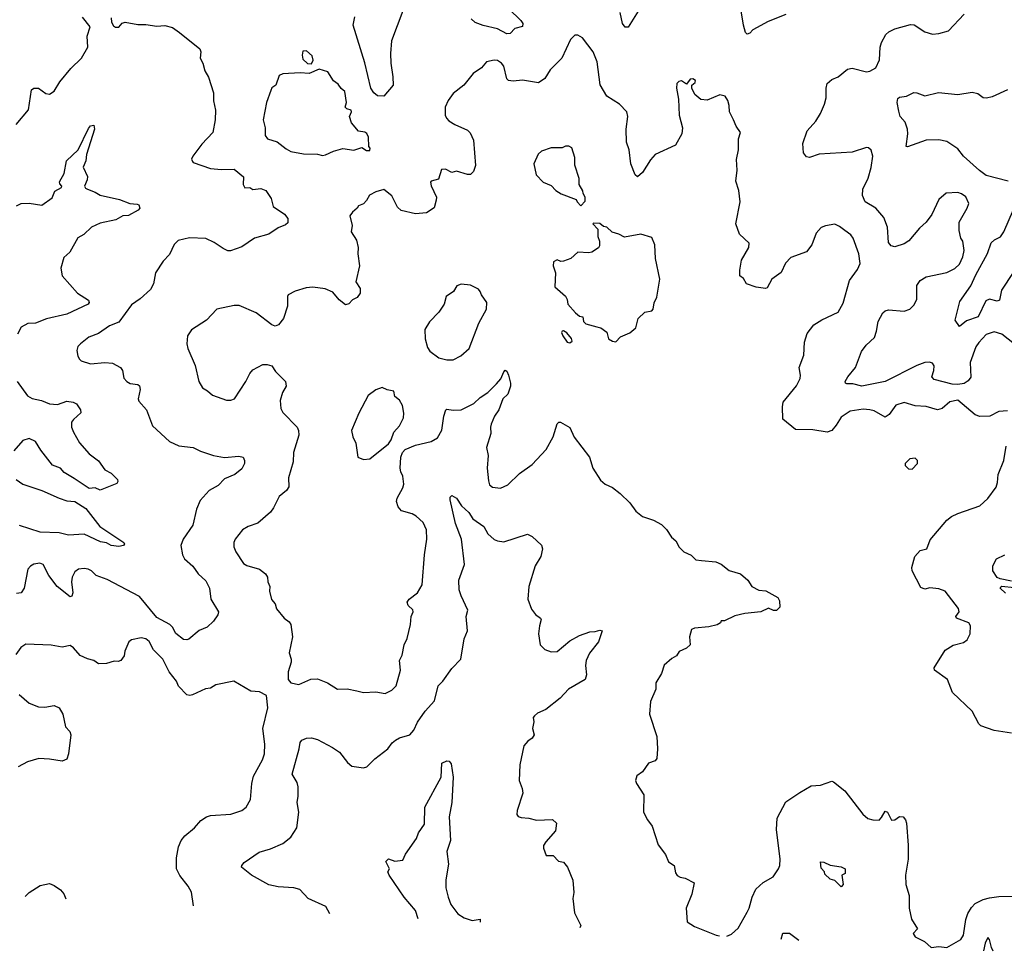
# Model space of a CAD drawing. Extents: x 1690054 to 1842981, y 782881 to 914114.
# Tile 435 of 656: x 1780595 to 1786840, y 785842 to 791750. Entities that reach past the tile are written whole.
import ezdxf

# ---------------------------------------------------------------- set-up
doc = ezdxf.new("R2010")
doc.units = 0

msp = doc.modelspace()

# ---------------------------------------------------------------- linework, layer by layer
at = {"layer": '0CON10XD'}
for points in [[(1784591.5, 791925), (1784455, 791702.5), (1784435, 791703.3), (1784418, 791725), (1784402.7, 791795)], [(1783025, 791805.6), (1782954.1, 791615), (1782946.9, 791535), (1782948.6, 791475), (1782962.3, 791387.7), (1782964, 791335), (1782905.5, 791264.5), (1782865, 791267.5), (1782840.9, 791285), (1782823.1, 791315), (1782785, 791476.7), (1782710, 791715), (1782721.3, 791768.7)], [(1783698.1, 791818.1), (1783774.3, 791745), (1783787.1, 791725), (1783784, 791706), (1783735, 791694.2), (1783705, 791662), (1783685, 791660), (1783625, 791692.2), (1783535, 791712.9), (1783485, 791732.5), (1783459.2, 791755)], [(1785455, 791783.3), (1785341.7, 791738.3), (1785245.6, 791684.4), (1785225, 791663.3), (1785208.3, 791658.3), (1785198.3, 791668.3), (1785185.9, 791715.9), (1785171.9, 791805)], [(1786905, 789691.1), (1786825, 789755.5), (1786775, 789770.6), (1786725, 789753.1), (1786677.9, 789702.1), (1786660, 789675), (1786623.5, 789575), (1786626.4, 789483.6), (1786609.5, 789460.5), (1786585, 789443.6), (1786545, 789435.3), (1786508, 789438), (1786395, 789468.1), (1786380, 789485), (1786393.1, 789525), (1786394.3, 789555), (1786385, 789570.8), (1786365, 789577.5), (1786335, 789575.4), (1786285, 789556.9), (1786085, 789454.6), (1785935.5, 789425.5), (1785879.8, 789439.8), (1785841.2, 789441.2), (1785832.5, 789445), (1785831.2, 789455), (1785847.5, 789485), (1785896, 789545), (1785934.4, 789645.6), (1785962.9, 789685), (1786015.8, 789735), (1786030, 789775), (1786040, 789835), (1786069.5, 789890.5), (1786085, 789903.8), (1786105, 789910), (1786205, 789901.9), (1786241.2, 789915), (1786265, 789940), (1786284.3, 789975), (1786284, 790065), (1786305, 790096.2), (1786345, 790118), (1786475, 790147.5), (1786525, 790171.4), (1786555, 790199.2), (1786577.3, 790245), (1786584.5, 790285), (1786575.6, 790345), (1786564.5, 790365), (1786552.6, 790412.6), (1786553.1, 790465), (1786603.8, 790555), (1786614, 790585), (1786595, 790626.7), (1786567.5, 790645), (1786545, 790654), (1786470.9, 790649.1), (1786425, 790610), (1786380.8, 790515), (1786345, 790466), (1786302.8, 790427.2), (1786235, 790348), (1786205, 790329.2), (1786145, 790310), (1786121.2, 790315), (1786105, 790336.7), (1786099.1, 790435), (1786075.5, 790495), (1786024.6, 790554.6), (1785956.7, 790595), (1785940, 790635), (1785942.5, 790675), (1785975.5, 790744.5), (1785995, 790812.5), (1786005.8, 790885), (1785995, 790923.3), (1785977.7, 790937.7), (1785965, 790940), (1785875, 790908.6), (1785666.4, 790896.4), (1785605, 790875.8), (1785585, 790880), (1785566.7, 790905), (1785562, 790965), (1785590, 791045), (1785644.4, 791105.6), (1785674.5, 791155.5), (1785699.4, 791215), (1785710.6, 791255), (1785709.2, 791315), (1785715.8, 791345), (1785745, 791370), (1785785, 791387.1), (1785846.2, 791436.2), (1785875, 791441.4), (1785965, 791418.8), (1785987.3, 791422.7), (1786025.7, 791444.3), (1786048.1, 791495), (1786053.1, 791575), (1786060.6, 791605), (1786087.5, 791655), (1786107.6, 791672.4), (1786145, 791690.8), (1786245, 791720), (1786267.7, 791717.7), (1786335, 791673.8), (1786385, 791658.8), (1786425, 791661.2), (1786485, 791680), (1786585, 791783.8)], [(1780574, 791085), (1780651.7, 791178.3), (1780670, 791305), (1780686.1, 791316.1), (1780715, 791315.8), (1780761.7, 791281.7), (1780785, 791278.1), (1780815, 791296), (1780849.2, 791355), (1780919.8, 791440.2), (1780986.9, 791505), (1781027.9, 791575), (1781024.1, 791645.9), (1781041.8, 791705), (1780994, 791765)], [(1781175, 791762.5), (1781177.5, 791735), (1781190.7, 791710.7), (1781203, 791703), (1781225, 791703.3), (1781245, 791726.7), (1781265, 791733.3), (1781345, 791718.8), (1781395, 791719.2), (1781465, 791708), (1781515, 791712), (1781565, 791701.2), (1781608.6, 791668.6), (1781737.1, 791565), (1781744.3, 791545), (1781740, 791505), (1781756.9, 791475), (1781768.6, 791425), (1781792.5, 791385), (1781824.5, 791285), (1781825.4, 791235), (1781836.7, 791176.7), (1781835.6, 791114.4), (1781819.4, 791035), (1781749.7, 790960.3), (1781694.2, 790885), (1781685.8, 790865), (1781690.3, 790850.3), (1781695, 790843.3), (1781805, 790806), (1781875, 790799.2), (1781955, 790800.8), (1782014, 790754), (1782013.3, 790705), (1782023.7, 790683.7), (1782055, 790686.2), (1782075, 790673.8), (1782125, 790678.8), (1782156.1, 790666.1), (1782190, 790615), (1782202.5, 790565), (1782275, 790516.2), (1782295, 790490), (1782295, 790462.5), (1782280.7, 790449.3), (1782235, 790428.8), (1782175, 790389.2), (1782085.5, 790364.5), (1782005, 790310), (1781933, 790283), (1781915, 790283.3), (1781885, 790298), (1781827.8, 790337.8), (1781775, 790361.9), (1781673.2, 790366.8), (1781601.4, 790348.6), (1781575, 790323.3), (1781545, 790260), (1781505, 790217.5), (1781455.7, 790145), (1781444.3, 790075), (1781425, 790038.8), (1781360.2, 789979.8), (1781305, 789942), (1781225, 789832.5), (1781165, 789809.1), (1781095, 789759.6), (1781033.8, 789736.2), (1780980, 789695), (1780965, 789677.5), (1780958.3, 789651.7), (1780963.8, 789615), (1780975, 789597.5), (1780986.1, 789586.1), (1781045, 789567.5), (1781135, 789575.6), (1781185, 789571.9), (1781235, 789543.8), (1781248, 789525), (1781256.1, 789476.1), (1781274.3, 789454.3), (1781295, 789442), (1781345, 789436.7), (1781355, 789427.5), (1781360, 789405), (1781346.7, 789345), (1781350.8, 789330.8), (1781400, 789275), (1781438, 789175), (1781545.8, 789075.8), (1781605, 789047.1), (1781695, 789035.8), (1781742.6, 789012.6), (1781825, 788986.9), (1781893.4, 788973.4), (1781985, 788981.2), (1782012.5, 788975), (1782021.2, 788955), (1782021.2, 788935), (1782005, 788901.2), (1781960, 788865), (1781895, 788837.5), (1781853.4, 788796.6), (1781798, 788765), (1781739.1, 788700.9), (1781716.1, 788646.1), (1781692.9, 788545), (1781631.4, 788455), (1781616.9, 788415), (1781626.9, 788356.9), (1781641.3, 788331.3), (1781694.2, 788284.2), (1781728, 788235), (1781775, 788191.2), (1781798.1, 788145), (1781808.5, 788075), (1781855.7, 787995), (1781851.4, 787975), (1781825.4, 787934.6), (1781785, 787898), (1781733.9, 787876.1), (1781669.1, 787820.9), (1781655, 787816), (1781635, 787820), (1781585, 787857.1), (1781565, 787898), (1781548.6, 787915), (1781465, 787959.5), (1781355, 788091.5), (1781150.3, 788200.3), (1781080, 788225), (1781050.8, 788255), (1781028.8, 788265), (1781005, 788270.4), (1780968.8, 788265), (1780945, 788249.2), (1780928.9, 788215), (1780924.3, 788185), (1780932.9, 788115), (1780925.7, 788094.3), (1780915, 788090), (1780833.3, 788155), (1780780, 788225), (1780743.3, 788295), (1780724.1, 788304.1), (1780685, 788297.1), (1780663.8, 788285), (1780648, 788265), (1780624.2, 788145), (1780605, 788114), (1780575, 788110.8)], [(1786860, 789270), (1786805, 789266), (1786747.5, 789235), (1786685, 789232.5), (1786655, 789244.4), (1786545, 789337.2), (1786494.3, 789325.7), (1786446.4, 789283.6), (1786415, 789275.4), (1786345, 789296.1), (1786275, 789301.2), (1786205, 789322.5), (1786150.8, 789305), (1786109.5, 789245), (1786085, 789230), (1786015, 789268.2), (1785986.1, 789276.1), (1785945, 789278.8), (1785863.1, 789266.9), (1785805, 789230), (1785772.6, 789177.4), (1785745, 789144.2), (1785717, 789133), (1785625, 789148.6), (1785515, 789150), (1785436, 789216), (1785432.5, 789295), (1785437.1, 789325), (1785521.7, 789428.3), (1785544, 789475), (1785547.5, 789495), (1785538.8, 789545), (1785568.3, 789621.7), (1785573.1, 789705), (1785590.3, 789759.7), (1785632.5, 789815), (1785683, 789847), (1785785.7, 789894.3), (1785817, 789953), (1785858.1, 790095), (1785908.1, 790165), (1785926.3, 790203.7), (1785917.5, 790265), (1785880.8, 790365), (1785865.5, 790385.5), (1785827.5, 790412.5), (1785795, 790438), (1785765, 790452), (1785705, 790442.5), (1785678.8, 790431.2), (1785646, 790395), (1785618.3, 790321.7), (1785585, 790276.7), (1785485, 790241.2), (1785451.4, 790205), (1785424.3, 790145.7), (1785366.1, 790103.9), (1785335, 790050), (1785325, 790044), (1785265, 790052.5), (1785204.1, 790074.1), (1785185, 790107.5), (1785162.5, 790125), (1785162.3, 790162.3), (1785174, 790225), (1785218.8, 790305), (1785221.7, 790331.7), (1785159.3, 790389.3), (1785138, 790455), (1785164, 790595), (1785155.5, 790665.5), (1785138, 790725), (1785145.8, 790795.8), (1785142.3, 790862.3), (1785154.2, 790925), (1785154, 790995), (1785166.2, 791035), (1785138.8, 791075), (1785121.2, 791115), (1785097.5, 791165), (1785095.7, 791205), (1785087, 791237), (1785070, 791265), (1785035, 791273.8), (1784955, 791240), (1784915, 791243.3), (1784877.5, 791275), (1784857.5, 791315), (1784857.5, 791335), (1784878.8, 791351.2), (1784881.2, 791365), (1784865, 791374.2), (1784847.3, 791372.7), (1784825, 791340), (1784791.7, 791361.7), (1784775, 791357.5), (1784763.3, 791345), (1784761.2, 791315), (1784774, 791245), (1784778, 791145), (1784798, 791065), (1784793.8, 791025), (1784755, 790953.3), (1784625.9, 790894.1), (1784595, 790860), (1784545, 790780), (1784513.8, 790753.8), (1784498.8, 790765), (1784472, 790835), (1784461.2, 790925), (1784444.1, 790974.1), (1784440.8, 791055), (1784452.5, 791135), (1784445.8, 791165), (1784398.8, 791215), (1784320, 791265), (1784276.8, 791336.8), (1784256.8, 791483.2), (1784232.5, 791545), (1784165, 791634), (1784135, 791652), (1784115, 791651.2), (1784087.5, 791625), (1784033.5, 791506.5), (1783958.9, 791431.1), (1783925, 791377.5), (1783885, 791348.6), (1783785, 791366.4), (1783725, 791360), (1783694.4, 791364.4), (1783684, 791375), (1783665.7, 791455), (1783652, 791475), (1783625, 791490), (1783605, 791492.5), (1783555, 791482), (1783525, 791443.8), (1783470.5, 791409.5), (1783412.5, 791335), (1783345, 791281.2), (1783311.7, 791238.3), (1783294, 791195), (1783294.4, 791145), (1783301.4, 791125), (1783317.8, 791107.8)], [(1782445, 791468.8), (1782456.9, 791493.1), (1782449.8, 791519.8), (1782415, 791552.7), (1782390, 791550), (1782386.1, 791525), (1782390.4, 791500.4), (1782420.9, 791470.9), (1782445, 791468.8)], [(1782515, 790888.8), (1782535, 790892.5), (1782585, 790916.7), (1782645, 790932.5), (1782715, 790922.5), (1782765, 790940), (1782795, 790920), (1782815, 790920), (1782817.5, 790935), (1782810, 790945), (1782807.6, 791005), (1782797.4, 791027.4), (1782785, 791036.7), (1782745, 791042.5), (1782700, 791095), (1782687.5, 791135), (1782699.2, 791165), (1782697.5, 791175), (1782670, 791185), (1782660, 791195), (1782667.5, 791225), (1782656.9, 791295), (1782633.8, 791313.8), (1782615, 791340.8), (1782585, 791362.5), (1782549.5, 791419.5), (1782495, 791436.7), (1782431.7, 791408.3), (1782375, 791412.5), (1782265, 791406.7), (1782240, 791395), (1782220, 791335), (1782195, 791317.5), (1782188.3, 791301.7), (1782161.2, 791225), (1782139.2, 791115), (1782152.9, 791065), (1782152.5, 791015), (1782166.7, 790995), (1782228.8, 790975), (1782285, 790930), (1782315, 790914.3), (1782395, 790898.1), (1782484.1, 790895.9), (1782515, 790888.8)], [(1786865, 790725.5), (1786725, 790762.5), (1786682.7, 790792.7), (1786580.9, 790885), (1786545, 790930.5), (1786475, 790977.1), (1786425, 790988.4), (1786344.1, 790985.9), (1786225, 790942.9), (1786217.5, 790945), (1786228.6, 791025), (1786225.5, 791055.5), (1786210.2, 791100.2), (1786180, 791135), (1786170.2, 791169.8), (1786160.8, 791225), (1786165, 791250), (1786175, 791257.8), (1786220, 791265), (1786265, 791288), (1786285, 791286), (1786335, 791266.2), (1786422.1, 791287.9), (1786544.4, 791275.6), (1786635, 791290.9), (1786670.9, 791280.9), (1786705, 791255.8), (1786723.6, 791253.6), (1786765, 791262.3), (1786862.1, 791307.9)], [(1783317.8, 791107.8), (1783354.4, 791084.4), (1783435, 791050), (1783451.5, 791031.5), (1783474.4, 790985), (1783485.4, 790825), (1783473.3, 790786.7), (1783455, 790768.8), (1783435, 790768), (1783365, 790790), (1783335, 790780), (1783295, 790801.2), (1783270.7, 790799.3), (1783251.7, 790738.3), (1783205, 790726.2), (1783201.4, 790718.6), (1783205, 790696.7), (1783238.6, 790625), (1783237.5, 790605), (1783223, 790557), (1783175, 790524.3), (1783105, 790518.8), (1783015, 790538.8), (1782991.2, 790561.2), (1782955, 790632.5), (1782905, 790672.5), (1782855, 790657.5), (1782813.9, 790636.1), (1782795, 790602.5), (1782775, 790582.5), (1782745, 790570), (1782736.4, 790553.6), (1782705, 790530), (1782690, 790505), (1782703.3, 790445), (1782698.5, 790405), (1782731.3, 790351.3), (1782741.1, 790305), (1782740.6, 790265), (1782751.2, 790188.8), (1782727.7, 790087.7), (1782753.8, 790045), (1782753.8, 790015), (1782735, 789987.5), (1782705, 789972.5), (1782683, 789947), (1782661.7, 789941.7), (1782622.4, 789972.4), (1782581.5, 790021.5), (1782533.1, 790043.1), (1782455, 790052.5), (1782411.7, 790048.3), (1782341.5, 790028.5), (1782298.8, 790005), (1782293.8, 789995), (1782293, 789933), (1782268.8, 789855), (1782235.9, 789814.1), (1782215, 789806.7), (1782194.2, 789814.2), (1782095, 789890.8), (1781986.8, 789936.8), (1781955, 789938), (1781846.1, 789913.9), (1781780, 789845), (1781685, 789783.3), (1781658.8, 789745), (1781656, 789695), (1781662, 789665), (1781707.4, 789557.4), (1781730.8, 789455), (1781753.8, 789415), (1781786.8, 789396.8), (1781818.8, 789368.8), (1781906.6, 789336.6), (1781935, 789336.4), (1781957.5, 789345), (1782029.4, 789455), (1782055, 789506), (1782075, 789529.2), (1782137.7, 789562.3), (1782165, 789564), (1782195, 789553.8), (1782218.7, 789518.7), (1782282, 789455), (1782285.8, 789425), (1782261.9, 789385), (1782246.9, 789335), (1782251.1, 789285), (1782265, 789258), (1782355.4, 789165.4), (1782364.4, 789145), (1782366.7, 789115), (1782330.8, 789005), (1782330.6, 788945), (1782300.8, 788845), (1782302.3, 788787.7), (1782287, 788763), (1782240, 788725), (1782205, 788653.8), (1782185, 788627.5), (1782105, 788556.2), (1782045, 788535.8), (1782008.8, 788515), (1781961.2, 788455), (1781953.8, 788435), (1781953.9, 788406.1), (1781966, 788375), (1782015, 788301.2), (1782035, 788288.8), (1782115.9, 788265.9), (1782153.3, 788235), (1782166.2, 788215), (1782168.8, 788185), (1782182.5, 788155), (1782179.1, 788125), (1782192, 788072), (1782216, 788045), (1782225, 788013.3), (1782273.3, 787955), (1782305, 787932), (1782314.3, 787915), (1782325.7, 787835), (1782303.9, 787733.9), (1782316.7, 787695), (1782316.7, 787675), (1782298.8, 787615), (1782297.5, 787565), (1782315, 787543.3), (1782365, 787534.2), (1782441.7, 787568.3), (1782485, 787570), (1782547.5, 787545), (1782610, 787505), (1782673, 787507), (1782734.1, 787494.1), (1782775, 787482), (1782855, 787486.2), (1782913.6, 787476.4), (1782955, 787498.8), (1782982, 787525), (1783010, 787625), (1783004.2, 787685), (1783020.5, 787719.5), (1783034.2, 787785.8), (1783052, 787825), (1783074, 787915), (1783078, 787965), (1783090, 787995), (1783087.6, 788007.6), (1783059.2, 788035), (1783052, 788055), (1783066, 788075), (1783119.2, 788115), (1783148.6, 788165), (1783162.5, 788355), (1783176.9, 788455), (1783175.6, 788515), (1783155, 788562), (1783110.4, 788600.4), (1783085, 788616.5), (1783016, 788635), (1782995, 788660), (1782985.6, 788695), (1782989.5, 788715), (1783025, 788780), (1783031.8, 788805), (1783025.5, 788855), (1783013.4, 788883.4), (1783008.2, 788905), (1783012.5, 788975), (1783022.7, 789005), (1783039.4, 789025), (1783105, 789051.9), (1783205, 789074.4), (1783245, 789098.6), (1783272.6, 789147.4), (1783284.5, 789235.5), (1783297.5, 789275), (1783305, 789280), (1783344.2, 789274.2), (1783395, 789275.8), (1783475, 789315.7), (1783516.6, 789353.4), (1783564, 789385), (1783618.7, 789441.3), (1783646.9, 789473.1), (1783665, 789517.5), (1783675, 789527.5), (1783685, 789520), (1783695.8, 789495.8), (1783708.8, 789445), (1783708, 789425), (1783691.2, 789375), (1783660, 789345), (1783634.3, 789275), (1783606, 789235), (1783586.2, 789185), (1783581.2, 789165), (1783583.3, 789125), (1783556.1, 789036.1), (1783566, 788985), (1783560, 788905), (1783568, 788825), (1783575, 788800), (1783593.3, 788785), (1783645, 788779.2), (1783690.2, 788799.8), (1783765, 788872.5), (1783845, 788928.6), (1783933.6, 789025), (1783978.1, 789105), (1784003, 789187), (1784015, 789196.7), (1784025, 789196.7), (1784085, 789162.5), (1784111.7, 789101.7), (1784210, 788975), (1784230.8, 788905), (1784278.8, 788828.8), (1784307.5, 788805), (1784355, 788783.8), (1784404.3, 788744.3), (1784463.8, 788685), (1784503, 788633), (1784545, 788598.8), (1784615, 788576.2), (1784665, 788547.5), (1784697.3, 788517.3), (1784728.3, 788468.3), (1784757.5, 788445), (1784776.7, 788405), (1784806.7, 788375), (1784854.1, 788354.1), (1784883.3, 788325), (1784920.3, 788320.3), (1785010.9, 788310.9), (1785045, 788296.2), (1785095.8, 788255.8), (1785166.7, 788235), (1785213.3, 788195), (1785237.5, 788155), (1785283, 788133), (1785327.3, 788127.3), (1785402.5, 788085), (1785413.3, 788065), (1785416.7, 788025), (1785395, 788002.5), (1785375, 788004), (1785345, 788017.1), (1785295, 787993.5), (1785195, 787984.4), (1785131.7, 787968.3), (1785065, 787937.5), (1785045, 787937.5), (1785040, 787925), (1785018, 787912), (1784965, 787898.8), (1784875, 787891.2), (1784855, 787882.5), (1784842.5, 787835), (1784847.5, 787785), (1784825, 787763.3), (1784777, 787743), (1784760, 787715), (1784731.7, 787698.3), (1784683.6, 787656.4), (1784665.9, 787604.1), (1784630, 787545), (1784630, 787505), (1784596.7, 787425), (1784590, 787345), (1784636.7, 787203.3), (1784641.2, 787125), (1784636.2, 787065), (1784625, 787050), (1784583.8, 787035), (1784545, 786980), (1784510, 786955), (1784500, 786925), (1784506.7, 786905), (1784553.3, 786835), (1784551.2, 786725), (1784575.9, 786675.9), (1784606.2, 786635), (1784645, 786517.5), (1784692, 786455), (1784709.7, 786409.7), (1784746.7, 786385), (1784755, 786340), (1784765, 786322.5), (1784785, 786311.2), (1784815.9, 786305.9), (1784872.5, 786275), (1784857.1, 786205), (1784821.2, 786115), (1784829.3, 786029.3), (1784875, 786000), (1785012.5, 785945), (1785033.5, 785940.2)], [(1780575, 790570), (1780605, 790583.8), (1780655, 790586), (1780735, 790574.5), (1780800.6, 790619.4), (1780818.5, 790661.5), (1780860, 790685), (1780862, 790695), (1780849.7, 790709.7), (1780848.3, 790721.7), (1780876.7, 790775), (1780893.3, 790855), (1780966, 790925), (1781030.9, 791059.1), (1781045, 791076.2), (1781065, 791080), (1781070, 791055), (1781020, 790895), (1781015.6, 790855), (1780997.1, 790815), (1781024.6, 790755), (1781023.6, 790735), (1781007.3, 790695), (1781011.8, 790681.8), (1781025.7, 790674.3), (1781075, 790655.6), (1781105, 790636), (1781228.9, 790608.9), (1781294.4, 790584.4), (1781340.5, 790580.5), (1781350, 790575), (1781356.7, 790555), (1781347.5, 790542.5), (1781285, 790508.8), (1781250, 790505), (1781205, 790481.2), (1781105, 790459.1), (1781050.8, 790435), (1781001.9, 790388.1), (1780965, 790365.5), (1780912.8, 790275), (1780875, 790240.6), (1780857.1, 790175), (1780865.6, 790125), (1780961.2, 790015), (1781031.7, 789971.7), (1781036.4, 789956.4), (1781030, 789945), (1780895, 789881.9), (1780766.4, 789853.6), (1780695, 789824.4), (1780647.8, 789822.2), (1780605, 789800.6), (1780581.8, 789755)], [(1784155, 790570), (1784181.7, 790598.3), (1784182.5, 790625), (1784168.3, 790648.3), (1784167.5, 790665), (1784143.6, 790703.6), (1784143, 790743), (1784116.4, 790826.4), (1784116.2, 790875), (1784096.1, 790936.1), (1784077, 790947), (1784057, 790947), (1784035, 790937.5), (1783965, 790936.2), (1783903.9, 790916.1), (1783883.9, 790896.1), (1783856.7, 790835), (1783870, 790765), (1783915, 790720), (1783965, 790698.8), (1783995, 790666.7), (1784030, 790645), (1784125, 790610), (1784130, 790595), (1784155, 790570)], [(1786895, 790147.3), (1786822.2, 790035), (1786808.2, 789971.8), (1786795, 789965.6), (1786745, 789977.1), (1786722.4, 789967.6), (1786674, 789865), (1786600.9, 789839.1), (1786555, 789803.8), (1786528.8, 789845), (1786557, 789963), (1786627.1, 790062.9), (1786658.5, 790131.5), (1786733.8, 790266.2), (1786756.4, 790333.6), (1786776.8, 790353.2), (1786815, 790371.9), (1786837.3, 790405), (1786897.7, 790545)], [(1784375, 789707.5), (1784405, 789737.5), (1784465, 789763.3), (1784502.5, 789795), (1784517.5, 789855), (1784560, 789895), (1784605, 789903.3), (1784613.3, 789915), (1784620, 789955), (1784635, 789990), (1784656, 790105), (1784627.5, 790235), (1784623, 790323), (1784605, 790367.5), (1784535, 790390), (1784430.7, 790370.7), (1784395, 790390), (1784353, 790403), (1784320, 790435), (1784298.3, 790438.3), (1784275, 790457.5), (1784235, 790460), (1784230, 790455), (1784261.7, 790421.7), (1784262.5, 790375), (1784272.5, 790345), (1784272.5, 790315), (1784266.4, 790303.6), (1784223.6, 790276.4), (1784205, 790271.2), (1784134.1, 790275.9), (1784090, 790235), (1784045, 790217.5), (1784027, 790217), (1784005, 790226.7), (1783980, 790215), (1783978.3, 790188.3), (1783992.5, 790145), (1783990, 790055), (1784056.4, 789996.4), (1784067.5, 789975), (1784072.5, 789945), (1784120.7, 789890.7), (1784145, 789870), (1784167.5, 789865), (1784170, 789835), (1784185, 789820), (1784255, 789802.5), (1784280, 789795), (1784318.3, 789768.3), (1784330, 789725), (1784355, 789710), (1784375, 789707.5)], [(1783305, 789591.9), (1783345, 789592.2), (1783393, 789617), (1783445.4, 789664.6), (1783508.1, 789825), (1783555.7, 789915), (1783557.3, 789957.3), (1783523.3, 790005), (1783516.7, 790025), (1783505, 790040), (1783455, 790066.2), (1783395, 790073.3), (1783367, 790063), (1783346.7, 790025), (1783300, 789995), (1783286.7, 789945), (1783253.8, 789895), (1783195, 789833.3), (1783164, 789785), (1783166.2, 789725), (1783181.4, 789671.4), (1783197.3, 789647.3), (1783254.5, 789604.5), (1783305, 789591.9)], [(1784085, 789701.5), (1784098.2, 789711.8), (1784095, 789728), (1784065, 789764.3), (1784045, 789775.8), (1784036.2, 789773.8), (1784032, 789765), (1784040, 789745), (1784068, 789705), (1784085, 789701.5)], [(1780579.1, 789455), (1780644.7, 789364.7), (1780675, 789348.2), (1780734.4, 789334.4), (1780785, 789312.9), (1780835, 789310.4), (1780895, 789331.1), (1780934.1, 789324.1), (1780955, 789313.3), (1780981.2, 789275), (1780983, 789257), (1780936.2, 789215), (1780925, 789197.5), (1780924.3, 789165), (1780935.7, 789135), (1780975, 789066.2), (1781035, 788996.2), (1781095, 788952.5), (1781136.1, 788896.1), (1781175, 788873.3), (1781216.4, 788833.6), (1781218.3, 788821.7), (1781210.7, 788809.3), (1781105, 788766.7), (1781075, 788780), (1781035, 788776.2), (1780940.3, 788840.3), (1780878.5, 788878.5), (1780855, 788905.6), (1780804, 788925), (1780729.7, 789019.7), (1780696, 789075), (1780655, 789093.8), (1780615, 789081.2), (1780558, 789015)], [(1782775, 788960), (1782815, 788963.8), (1782935, 789060.9), (1782950.4, 789085), (1782968.6, 789135), (1783004.2, 789175), (1783030, 789225), (1783032.5, 789255), (1783022.3, 789302.3), (1783005, 789337.5), (1782975, 789360), (1782967.5, 789395), (1782925, 789402.5), (1782895, 789417.5), (1782855, 789402.5), (1782804.4, 789365.6), (1782746, 789255), (1782698.8, 789145), (1782707.5, 789105), (1782726.7, 789065), (1782740, 788975), (1782775, 788960)], [(1786885, 787225.8), (1786775, 787242.2), (1786691.2, 787271.2), (1786677.8, 787285), (1786635.4, 787365.4), (1786512.1, 787482.1), (1786480, 787565), (1786397.5, 787625), (1786395, 787640), (1786465, 787751.2), (1786515, 787784), (1786580.5, 787799.5), (1786605, 787816.7), (1786624.2, 787855.8), (1786625.6, 787905), (1786614, 787925), (1786536.2, 787955), (1786531.2, 787965), (1786553.8, 787995), (1786550, 788015), (1786465.4, 788125.4), (1786425, 788140.6), (1786366.9, 788146.9), (1786335, 788137.8), (1786309.8, 788149.8), (1786254.4, 788255), (1786253.5, 788275), (1786271.8, 788345), (1786305, 788384.2), (1786347.5, 788395), (1786369.7, 788450.3), (1786475, 788575.7), (1786505, 788598.6), (1786545, 788617.5), (1786685, 788666.7), (1786735, 788712.5), (1786788, 788785), (1786797.5, 788815), (1786800.8, 788865), (1786835.7, 788955), (1786851.1, 789045)], [(1786255, 788900), (1786290, 788935), (1786290, 788955), (1786275, 788970), (1786240, 788965), (1786210, 788935), (1786211.7, 788921.7), (1786231.7, 788901.7), (1786255, 788900)], [(1780573.8, 788833.8), (1780616.2, 788805), (1780735, 788763.8), (1780844.7, 788714.7), (1780895, 788699.5), (1780945, 788694.3), (1781015, 788649.4), (1781102.9, 788535), (1781256.2, 788435), (1781260, 788425), (1781253.3, 788415), (1781225, 788409.6), (1781175, 788416.2), (1781145, 788431.8), (1781108.7, 788438.7)], [(1782562.6, 786080.3), (1782537.5, 786125), (1782425.9, 786175.9), (1782372.7, 786232.7), (1782335, 786244.3), (1782235, 786251.4), (1782175, 786263.3), (1782065, 786323.8), (1782002.5, 786375), (1782003.9, 786386.1), (1782020, 786405), (1782115, 786470), (1782185, 786491.4), (1782265, 786526), (1782315, 786566), (1782353.1, 786625), (1782366.4, 786725), (1782355.5, 786785), (1782362.5, 786825), (1782362.2, 786885), (1782355, 786911.2), (1782324.3, 786965), (1782368.6, 787125), (1782374.5, 787165.5), (1782385, 787180), (1782415, 787192.5), (1782445, 787195.8), (1782483.3, 787185), (1782580, 787135), (1782624.1, 787104.1), (1782675, 787040), (1782702.5, 787015), (1782775, 787004.2), (1782797.9, 787012.1), (1782848.3, 787061.7), (1782929.4, 787125), (1782956.9, 787163.1), (1782978.6, 787181.4), (1783004.5, 787195.5), (1783069.2, 787215), (1783095.8, 787245), (1783118.1, 787295), (1783166.5, 787365), (1783225, 787430.8), (1783249.4, 787525), (1783278.1, 787555), (1783335, 787634.3), (1783392.9, 787695), (1783414.3, 787824.3), (1783435.4, 787874.6), (1783426.7, 787965), (1783438, 788005), (1783394.2, 788095), (1783383.1, 788133.1), (1783381.4, 788195), (1783415.5, 788295), (1783396.4, 788456.4), (1783360, 788555), (1783324.4, 788705), (1783325, 788722.5), (1783335, 788732), (1783365, 788716), (1783397.6, 788667.6), (1783444.2, 788625), (1783468.8, 788585), (1783538.8, 788535), (1783565, 788489.2), (1783605, 788454.2), (1783625, 788444.2), (1783665, 788439.2), (1783815, 788486.7), (1783845, 788472.5), (1783905, 788417.5), (1783910, 788395), (1783900, 788345), (1783864.2, 788285.8), (1783824.3, 788155), (1783818.9, 788075), (1783841.3, 788011.3), (1783867.3, 787977.3), (1783898.8, 787955), (1783903.3, 787945), (1783891.2, 787905), (1783885.8, 787855), (1783896.2, 787785), (1783926.7, 787755), (1783965, 787740.8), (1784005, 787742.5), (1784085, 787810.8), (1784145, 787844.2), (1784211.3, 787868.7), (1784245, 787869.2), (1784275, 787879.2), (1784290, 787875), (1784267.1, 787805), (1784208.3, 787731.7), (1784187.1, 787685), (1784183.1, 787655), (1784190, 787595), (1784182.5, 787565), (1784075.8, 787505), (1784022.4, 787447.6), (1783931.4, 787375), (1783878.8, 787351.2), (1783860, 787335), (1783852.5, 787325), (1783856.4, 787296.4), (1783846.7, 787255), (1783857.5, 787215), (1783845, 787193.3), (1783817.5, 787175), (1783792.5, 787145), (1783766.7, 787025), (1783763.3, 786925), (1783782.5, 786875), (1783786.7, 786845), (1783750, 786735), (1783748.3, 786708.3), (1783757, 786697), (1783775, 786690), (1783825, 786686.2), (1783873.9, 786673.9), (1783975, 786677.5), (1784000, 786655), (1783992.5, 786605), (1783932.5, 786535), (1783918.3, 786511.7), (1783917.5, 786495), (1783935, 786450), (1783978.3, 786448.3), (1784013, 786413), (1784045, 786407.5), (1784070, 786375), (1784103.6, 786293.6), (1784110, 786215), (1784103.6, 786176.4), (1784113.9, 786086.1), (1784153.3, 786005), (1784148.2, 785990.4)], [(1781108.7, 788438.7), (1781005, 788486.7), (1780905, 788480.8), (1780845.5, 788495.5), (1780725, 788499.2), (1780595, 788543.1)], [(1786885, 788189.2), (1786813.6, 788203.6), (1786795, 788213.3), (1786766.2, 788255), (1786766.4, 788286.4), (1786789.7, 788330.3), (1786843.6, 788356.4)], [(1786846.2, 788113.8), (1786813.3, 788145), (1786817, 788153), (1786825, 788157.5), (1786901.2, 788148.8)], [(1781696.9, 786129.4), (1781685.9, 786215.9), (1781664.4, 786255), (1781611.7, 786321.7), (1781590, 786365), (1781589.6, 786435), (1781602.7, 786505), (1781619.4, 786545), (1781643.1, 786575), (1781705, 786625.6), (1781745, 786671.9), (1781780, 786695), (1781805, 786702.2), (1781935, 786710.8), (1782005, 786734.2), (1782032, 786755), (1782059.2, 786805), (1782066.7, 786905), (1782077.8, 786952.2), (1782135.5, 787055), (1782148.5, 787095), (1782149.6, 787155), (1782136.7, 787255), (1782168.6, 787385), (1782160, 787465), (1782116.4, 787486.4), (1782062.3, 787492.3), (1781953.9, 787553.9), (1781838.9, 787531.1), (1781805, 787511.4), (1781774.5, 787505.5), (1781690.9, 787469.1), (1781675, 787464.2), (1781655, 787468), (1781602.7, 787522.7), (1781589.2, 787555), (1781543.1, 787615), (1781504, 787695), (1781444.4, 787754.4), (1781416.8, 787806.8), (1781395, 787823.8), (1781365, 787830), (1781305, 787817.5), (1781287.5, 787805), (1781262.5, 787745), (1781257.5, 787715), (1781237.5, 787685), (1781220.5, 787679.5), (1781195, 787681.9), (1781146.2, 787666.2), (1781095, 787665.8), (1781065, 787685.8), (1781025.9, 787695.9), (1780978.3, 787718.3), (1780937.2, 787767.2), (1780915, 787780), (1780865, 787770), (1780795, 787783.8), (1780635, 787790), (1780602, 787768), (1780570, 787725)], [(1780591.2, 787471.2), (1780656.4, 787416.4), (1780715, 787391.2), (1780755, 787390), (1780815, 787401.2), (1780845.8, 787385.8), (1780868, 787345), (1780886.1, 787266.1), (1780912.5, 787235), (1780920, 787215), (1780905.9, 787094.1), (1780895, 787060), (1780865, 787048), (1780785, 787060.8), (1780716.1, 787063.9), (1780645, 787043.3), (1780585, 787011.2)], [(1783122.7, 786048.5), (1783105, 786100), (1783034.5, 786184.5), (1782938, 786325), (1782930, 786345), (1782940, 786365), (1782918.3, 786411.7), (1782935, 786427.5), (1782975, 786413.3), (1783025, 786420), (1783042.7, 786457.3), (1783112.7, 786557.3), (1783125, 786592.5), (1783162.6, 786647.4), (1783164.5, 786755), (1783269.2, 786945), (1783272.5, 787035), (1783305, 787050), (1783318.3, 787048.3), (1783330.8, 787030.8), (1783344, 786945), (1783335.7, 786785), (1783320, 786695), (1783327.1, 786545), (1783304.2, 786475), (1783314.2, 786395), (1783298.1, 786295), (1783297.8, 786245), (1783312.5, 786185), (1783329.1, 786139.1), (1783375, 786078.8), (1783415, 786054), (1783465, 786037.5), (1783516.7, 786045), (1783516.2, 786026.2)], [(1785080.6, 785937.5), (1785110.5, 785949.5), (1785152.1, 785987.9), (1785209.3, 786089.3), (1785222.2, 786115), (1785240.8, 786185), (1785264.4, 786235.6), (1785310.9, 786279.1), (1785373.8, 786315), (1785408, 786365), (1785415.7, 786385), (1785418.9, 786425), (1785393.9, 786615), (1785400, 786685), (1785455, 786789.2), (1785541.9, 786848.1), (1785615, 786891.4), (1785675, 786895.8), (1785745, 786921.2), (1785757.3, 786917.3), (1785829.1, 786859.1), (1785942.1, 786712.1), (1785974.4, 786684.4), (1786005, 786675.7), (1786045, 786674.2), (1786060.6, 786689.4), (1786085, 786731.2), (1786099.2, 786725), (1786125, 786674), (1786145, 786676), (1786175, 786696.2), (1786197.5, 786695), (1786213.3, 786675), (1786218.8, 786655), (1786229.2, 786515), (1786229.2, 786425), (1786212.5, 786325), (1786216, 786265), (1786236.2, 786195), (1786235.8, 786115), (1786251.2, 786045), (1786290, 785985), (1786262.5, 785955), (1786273.6, 785933.6), (1786333.6, 785903.6), (1786375, 785866.7), (1786425, 785871.2), (1786475, 785866.2), (1786565, 785916), (1786581.9, 785945), (1786596.2, 786043.8), (1786609.2, 786080.8), (1786630.8, 786119.2), (1786655.3, 786144.7), (1786705, 786170.4), (1786745, 786181.8), (1786805, 786190), (1786908.3, 786191.7)], [(1785805, 786250), (1785765, 786290), (1785735, 786300), (1785701.7, 786331.7), (1785700, 786345), (1785678.3, 786368.3), (1785675, 786410), (1785695, 786407.5), (1785735, 786387.5), (1785805, 786376.7), (1785830, 786365), (1785830, 786335), (1785810, 786325), (1785817.5, 786265), (1785805, 786250)], [(1780630.7, 786189.9), (1780655, 786214), (1780725, 786260), (1780785, 786271.2), (1780815, 786260), (1780855, 786232.5), (1780875.7, 786205.7), (1780887.8, 786175.3)], [(1785423.7, 785918), (1785435, 785957.5), (1785477.3, 785957.3), (1785536.3, 785911.6)], [(1786769.5, 785841.7), (1786758.5, 785865), (1786745, 785917.5), (1786735, 785930), (1786717.6, 785892.4), (1786708.2, 785845.2)]]:
    msp.add_lwpolyline(points, dxfattribs=at)

doc.saveas('drawing.dxf')
